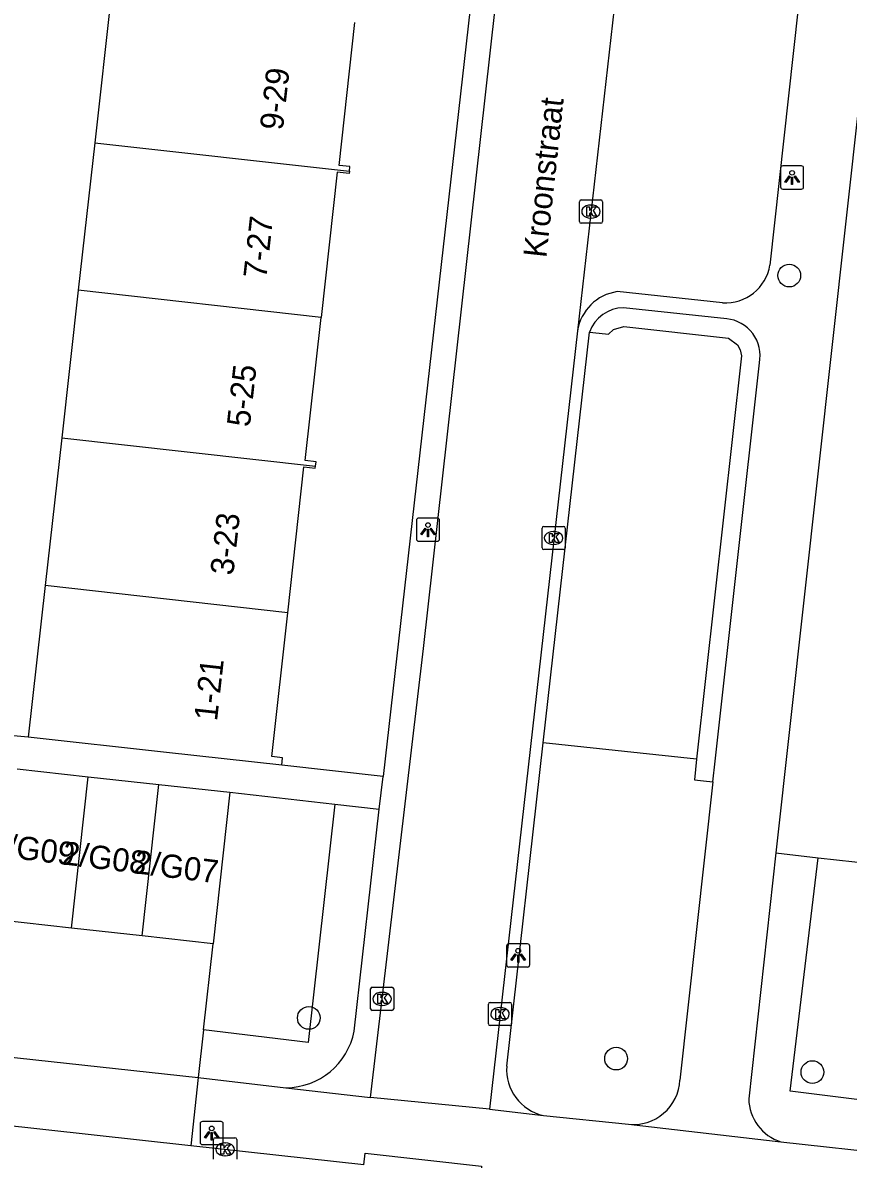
# Model space of a CAD drawing. Extents: x 161928 to 163055, y 386475 to 387428.
# Drawn here: x 162600.69 to 162636.29, y 387113.78 to 387162.76 of the extents above; entities that cross this region are included whole.
import ezdxf

# ---------------------------------------------------------------- set-up
doc = ezdxf.new("R2010")
doc.units = 0
for name, color, linetype in [('IMGEO_Boom', 7, 'Continuous'), ('IMGEO_Groenvoorziening', 7, 'Continuous'), ('IMGEO_Haag', 7, 'Continuous'), ('IMGEO_Kolk', 7, 'Continuous'), ('IMGEO_Lichtpunt', 7, 'Continuous'), ('IMGEO_Openbare_ruimte_label', 7, 'Continuous'), ('IMGEO_Pand', 7, 'Continuous'), ('IMGEO_Pand_nummerreeks', 7, 'Continuous'), ('IMGEO_Rijbaan_lokaal_open', 7, 'Continuous'), ('IMGEO_Voetpad_open', 7, 'Continuous')]:
    doc.layers.add(name, color=color, linetype=linetype)

msp = doc.modelspace()

# ---------------------------------------------------------------- linework, layer by layer
at = {"layer": 'IMGEO_Boom'}
for centre in [(162633.743, 387151.86), (162613.024, 387119.868), (162626.275, 387118.114), (162634.738, 387117.535)]:
    msp.add_circle(centre, 0.489, dxfattribs=at)
at = {"layer": 'IMGEO_Groenvoorziening'}
for points in [[(162629.747, 387131.017), (162623.133, 387131.723)], [(162614.149, 387129.078), (162612.995, 387118.809), (162608.48, 387119.352)], [(162633.169, 387126.978), (162634.994, 387126.775)], [(162638.605, 387116.111), (162633.783, 387116.707), (162634.994, 387126.775)], [(162634.994, 387126.775), (162639.733, 387126.247)]]:
    msp.add_lwpolyline(points, dxfattribs=at)
at = {"layer": 'IMGEO_Haag'}
for points in [[(162625.134, 387149.42), (162625.544, 387149.374), (162625.947, 387149.328), (162626.165, 387149.537), (162626.608, 387149.664), (162631.127, 387149.158), (162631.516, 387148.882), (162631.631, 387148.663), (162631.675, 387148.406), (162629.747, 387131.017)], [(162629.747, 387131.017), (162629.649, 387130.129), (162630.046, 387130.085), (162630.45, 387130.04)]]:
    msp.add_lwpolyline(points, dxfattribs=at)
at = {"layer": 'IMGEO_Kolk'}
for p, q in [((162624.691, 387154.192), (162624.691, 387155.044)), ((162624.766, 387155.118), (162625.618, 387155.118)), ((162625.179, 387154.898), (162625.204, 387154.898)), ((162625.692, 387155.044), (162625.692, 387154.192)), ((162625.202, 387154.338), (162625.177, 387154.338)), ((162625.618, 387154.118), (162624.766, 387154.118)), ((162623.08, 387140.124), (162623.08, 387140.976)), ((162623.155, 387141.05), (162624.007, 387141.05)), ((162624.081, 387140.976), (162624.081, 387140.124)), ((162623.568, 387140.83), (162623.593, 387140.83)), ((162624.007, 387140.05), (162623.155, 387140.05)), ((162623.591, 387140.27), (162623.566, 387140.27)), ((162615.684, 387120.264), (162615.684, 387121.116)), ((162615.759, 387121.19), (162616.611, 387121.19)), ((162616.172, 387120.97), (162616.197, 387120.97)), ((162616.685, 387121.116), (162616.685, 387120.264)), ((162616.195, 387120.41), (162616.17, 387120.41)), ((162620.768, 387119.61), (162620.768, 387120.462)), ((162620.843, 387120.536), (162621.695, 387120.536)), ((162621.769, 387120.462), (162621.769, 387119.61)), ((162616.611, 387120.19), (162615.759, 387120.19)), ((162621.256, 387120.316), (162621.281, 387120.316)), ((162621.695, 387119.536), (162620.843, 387119.536)), ((162621.279, 387119.756), (162621.254, 387119.756)), ((162608.914, 387113.778), (162608.914, 387114.63)), ((162608.989, 387114.704), (162609.841, 387114.704)), ((162609.915, 387114.63), (162609.915, 387113.778)), ((162609.402, 387114.484), (162609.427, 387114.484)), ((162609.425, 387113.924), (162609.4, 387113.924))]:
    msp.add_line(p, q, dxfattribs=at)
for points in [[(162624.691, 387154.192), (162624.691, 387155.044)], [(162624.766, 387155.118), (162625.618, 387155.118)], [(162625.012, 387154.818), (162625.135, 387154.818), (162625.135, 387154.667), (162625.265, 387154.818), (162625.429, 387154.818), (162625.283, 387154.667), (162625.436, 387154.418), (162625.284, 387154.418), (162625.199, 387154.582), (162625.135, 387154.515), (162625.135, 387154.418), (162625.012, 387154.418), (162625.012, 387154.818)], [(162625.692, 387155.044), (162625.692, 387154.192)], [(162625.618, 387154.118), (162624.766, 387154.118)], [(162623.08, 387140.124), (162623.08, 387140.976)], [(162623.155, 387141.05), (162624.007, 387141.05)], [(162624.081, 387140.976), (162624.081, 387140.124)], [(162623.401, 387140.75), (162623.524, 387140.75), (162623.524, 387140.599), (162623.654, 387140.75), (162623.818, 387140.75), (162623.672, 387140.599), (162623.825, 387140.35), (162623.673, 387140.35), (162623.588, 387140.514), (162623.524, 387140.447), (162623.524, 387140.35), (162623.401, 387140.35), (162623.401, 387140.75)], [(162624.007, 387140.05), (162623.155, 387140.05)], [(162615.684, 387120.264), (162615.684, 387121.116)], [(162615.759, 387121.19), (162616.611, 387121.19)], [(162616.005, 387120.89), (162616.128, 387120.89), (162616.128, 387120.739), (162616.258, 387120.89), (162616.422, 387120.89), (162616.276, 387120.739), (162616.429, 387120.49), (162616.277, 387120.49), (162616.192, 387120.654), (162616.128, 387120.587), (162616.128, 387120.49), (162616.005, 387120.49), (162616.005, 387120.89)], [(162616.685, 387121.116), (162616.685, 387120.264)], [(162620.768, 387119.61), (162620.768, 387120.462)], [(162620.843, 387120.536), (162621.695, 387120.536)], [(162621.769, 387120.462), (162621.769, 387119.61)], [(162616.611, 387120.19), (162615.759, 387120.19)], [(162621.089, 387120.236), (162621.212, 387120.236), (162621.212, 387120.085), (162621.342, 387120.236), (162621.506, 387120.236), (162621.36, 387120.085), (162621.513, 387119.836), (162621.361, 387119.836), (162621.276, 387120), (162621.212, 387119.933), (162621.212, 387119.836), (162621.089, 387119.836), (162621.089, 387120.236)], [(162621.695, 387119.536), (162620.843, 387119.536)], [(162608.914, 387113.778), (162608.914, 387114.63)], [(162608.989, 387114.704), (162609.841, 387114.704)], [(162609.915, 387114.63), (162609.915, 387113.778)], [(162609.235, 387114.404), (162609.358, 387114.404), (162609.358, 387114.253), (162609.488, 387114.404), (162609.652, 387114.404), (162609.506, 387114.253), (162609.659, 387114.004), (162609.507, 387114.004), (162609.422, 387114.168), (162609.358, 387114.101), (162609.358, 387114.004), (162609.235, 387114.004), (162609.235, 387114.404)]]:
    msp.add_lwpolyline(points, dxfattribs=at)
for centre, start, end in [((162624.768, 387155.042), 91.552, 178.448), ((162624.768, 387155.042), 91.552, 178.448), ((162625.616, 387155.042), 1.552, 88.448), ((162625.616, 387155.042), 1.552, 88.448), ((162624.768, 387154.194), 181.552, 268.448), ((162624.768, 387154.194), 181.552, 268.448), ((162625.616, 387154.194), 271.552, 358.448), ((162625.616, 387154.194), 271.552, 358.448), ((162623.157, 387140.974), 91.552, 178.448), ((162623.157, 387140.974), 91.552, 178.448), ((162624.005, 387140.974), 1.552, 88.448), ((162624.005, 387140.974), 1.552, 88.448), ((162623.157, 387140.126), 181.552, 268.448), ((162623.157, 387140.126), 181.552, 268.448), ((162624.005, 387140.126), 271.552, 358.448), ((162624.005, 387140.126), 271.552, 358.448), ((162615.761, 387121.114), 91.552, 178.448), ((162615.761, 387121.114), 91.552, 178.448), ((162616.609, 387121.114), 1.552, 88.448), ((162616.609, 387121.114), 1.552, 88.448), ((162620.845, 387120.46), 91.552, 178.448), ((162620.845, 387120.46), 91.552, 178.448), ((162621.693, 387120.46), 1.552, 88.448), ((162621.693, 387120.46), 1.552, 88.448), ((162615.761, 387120.266), 181.552, 268.448), ((162615.761, 387120.266), 181.552, 268.448), ((162616.609, 387120.266), 271.552, 358.448), ((162616.609, 387120.266), 271.552, 358.448), ((162620.845, 387119.612), 181.552, 268.448), ((162620.845, 387119.612), 181.552, 268.448), ((162621.693, 387119.612), 271.552, 358.448), ((162621.693, 387119.612), 271.552, 358.448), ((162608.991, 387114.628), 91.552, 178.448), ((162608.991, 387114.628), 91.552, 178.448), ((162609.839, 387114.628), 1.552, 88.448), ((162609.839, 387114.628), 1.552, 88.448)]:
    msp.add_arc(centre, 0.0765, start, end, dxfattribs=at)
for centre, major_axis, ratio, start_param, end_param in [((162625.178, 387154.618), (-0.387, 0.002), 0.722429, 4.712389, 7.853982), ((162625.203, 387154.618), (-0.39, 0.002), 0.717154, 1.570796, 4.712389), ((162623.567, 387140.55), (-0.387, 0.002), 0.722429, 4.712389, 7.853982), ((162623.592, 387140.55), (-0.39, 0.002), 0.717154, 1.570796, 4.712389), ((162616.171, 387120.69), (-0.387, 0.002), 0.722429, 4.712389, 7.853982), ((162616.196, 387120.69), (-0.39, 0.002), 0.717154, 1.570796, 4.712389), ((162621.255, 387120.036), (-0.387, 0.002), 0.722429, 4.712389, 7.853982), ((162621.28, 387120.036), (-0.39, 0.002), 0.717154, 1.570796, 4.712389), ((162609.401, 387114.204), (-0.387, 0.002), 0.722429, 4.712389, 7.853982), ((162609.426, 387114.204), (-0.39, 0.002), 0.717154, 1.570796, 4.712389)]:
    msp.add_ellipse(centre, major_axis=major_axis, ratio=ratio, start_param=start_param, end_param=end_param, dxfattribs=at)
at = {"layer": 'IMGEO_Lichtpunt'}
for p, q in [((162633.365, 387156.491), (162633.365, 387155.684)), ((162633.365, 387156.491), (162633.365, 387155.684)), ((162634.267, 387156.586), (162633.459, 387156.586)), ((162634.267, 387156.586), (162633.459, 387156.586)), ((162634.361, 387155.684), (162634.361, 387156.491)), ((162634.361, 387155.684), (162634.361, 387156.491)), ((162633.459, 387155.59), (162634.267, 387155.59)), ((162633.459, 387155.59), (162634.267, 387155.59)), ((162617.666, 387141.312), (162617.666, 387140.505)), ((162617.666, 387141.312), (162617.666, 387140.505)), ((162618.568, 387141.407), (162617.76, 387141.407)), ((162618.568, 387141.407), (162617.76, 387141.407)), ((162618.662, 387140.505), (162618.662, 387141.312)), ((162618.662, 387140.505), (162618.662, 387141.312)), ((162617.76, 387140.411), (162618.568, 387140.411)), ((162617.76, 387140.411), (162618.568, 387140.411)), ((162621.556, 387122.965), (162621.556, 387122.158)), ((162621.556, 387122.965), (162621.556, 387122.158)), ((162622.458, 387123.06), (162621.65, 387123.06)), ((162622.458, 387123.06), (162621.65, 387123.06)), ((162622.552, 387122.158), (162622.552, 387122.965)), ((162622.552, 387122.158), (162622.552, 387122.965)), ((162621.65, 387122.064), (162622.458, 387122.064)), ((162621.65, 387122.064), (162622.458, 387122.064)), ((162608.341, 387115.311), (162608.341, 387114.504)), ((162608.341, 387115.311), (162608.341, 387114.504)), ((162609.243, 387115.406), (162608.435, 387115.406)), ((162609.243, 387115.406), (162608.435, 387115.406)), ((162609.337, 387114.504), (162609.337, 387115.311)), ((162609.337, 387114.504), (162609.337, 387115.311)), ((162608.435, 387114.41), (162609.243, 387114.41)), ((162608.435, 387114.41), (162609.243, 387114.41))]:
    msp.add_line(p, q, dxfattribs=at)
for points in [[(162633.739, 387156.155), (162633.778, 387156.127), (162633.59, 387155.865), (162633.552, 387155.892), (162633.739, 387156.155)], [(162633.951, 387156.127), (162633.989, 387156.154), (162634.176, 387155.892), (162634.137, 387155.864), (162633.951, 387156.127)], [(162633.841, 387156.107), (162633.888, 387156.107), (162633.888, 387155.785), (162633.841, 387155.785), (162633.841, 387156.107)], [(162618.04, 387140.976), (162618.079, 387140.948), (162617.891, 387140.686), (162617.853, 387140.713), (162618.04, 387140.976)], [(162618.252, 387140.948), (162618.29, 387140.975), (162618.477, 387140.713), (162618.438, 387140.685), (162618.252, 387140.948)], [(162618.142, 387140.928), (162618.189, 387140.928), (162618.189, 387140.606), (162618.142, 387140.606), (162618.142, 387140.928)], [(162621.93, 387122.629), (162621.969, 387122.601), (162621.781, 387122.339), (162621.743, 387122.366), (162621.93, 387122.629)], [(162622.032, 387122.581), (162622.079, 387122.581), (162622.079, 387122.259), (162622.032, 387122.259), (162622.032, 387122.581)], [(162622.142, 387122.601), (162622.18, 387122.628), (162622.367, 387122.366), (162622.328, 387122.338), (162622.142, 387122.601)], [(162608.715, 387114.975), (162608.754, 387114.947), (162608.566, 387114.685), (162608.528, 387114.712), (162608.715, 387114.975)], [(162608.817, 387114.927), (162608.864, 387114.927), (162608.864, 387114.605), (162608.817, 387114.605), (162608.817, 387114.927)], [(162608.927, 387114.947), (162608.965, 387114.974), (162609.152, 387114.712), (162609.113, 387114.684), (162608.927, 387114.947)]]:
    msp.add_lwpolyline(points, dxfattribs=at)
for centre in [(162633.864, 387156.289), (162618.165, 387141.11), (162622.055, 387122.763), (162608.84, 387115.109)]:
    msp.add_circle(centre, 0.0994, dxfattribs=at)
for centre, start, end in [((162633.459, 387156.491), 90, 180), ((162633.459, 387156.491), 90, 180), ((162634.267, 387156.491), 0, 90), ((162634.267, 387156.491), 0, 90), ((162633.459, 387155.684), 180, 270), ((162633.459, 387155.684), 180, 270), ((162634.267, 387155.684), 270, 0), ((162634.267, 387155.684), 270, 360), ((162617.76, 387141.312), 90, 180), ((162617.76, 387141.312), 90, 180), ((162618.568, 387141.312), 0, 90), ((162618.568, 387141.312), 0, 90), ((162617.76, 387140.505), 180, 270), ((162617.76, 387140.505), 180, 270), ((162618.568, 387140.505), 270, 0), ((162618.568, 387140.505), 270, 360), ((162621.65, 387122.965), 90, 180), ((162621.65, 387122.965), 90, 180), ((162622.458, 387122.965), 0, 90), ((162622.458, 387122.965), 0, 90), ((162621.65, 387122.158), 180, 270), ((162621.65, 387122.158), 180, 270), ((162622.458, 387122.158), 270, 0), ((162622.458, 387122.158), 270, 360), ((162608.435, 387115.311), 90, 180), ((162608.435, 387115.311), 90, 180), ((162609.243, 387115.311), 0, 90), ((162609.243, 387115.311), 0, 90), ((162608.435, 387114.504), 180, 270), ((162608.435, 387114.504), 180, 270), ((162609.243, 387114.504), 270, 0), ((162609.243, 387114.504), 270, 360)]:
    msp.add_arc(centre, 0.0946, start, end, dxfattribs=at)
at = {"layer": 'IMGEO_Pand'}
for points in [[(162604.504, 387163.946), (162603.793, 387157.585)], [(162614.773, 387156.356), (162614.795, 387156.554), (162614.327, 387156.606), (162615.008, 387162.771)], [(162603.793, 387157.585), (162603.081, 387151.225)], [(162603.793, 387157.585), (162614.773, 387156.356)], [(162614.773, 387156.356), (162614.763, 387156.26), (162614.248, 387156.317), (162613.556, 387150.053)], [(162603.081, 387151.225), (162602.37, 387144.864)], [(162613.556, 387150.053), (162603.081, 387151.225)], [(162613.315, 387143.64), (162613.337, 387143.831), (162612.875, 387143.884), (162613.556, 387150.053)], [(162602.37, 387144.864), (162601.659, 387138.504)], [(162602.37, 387144.864), (162613.315, 387143.64)], [(162612.119, 387137.333), (162612.812, 387143.611), (162613.306, 387143.556), (162613.315, 387143.64)], [(162601.659, 387138.504), (162600.928, 387131.97)], [(162612.119, 387137.333), (162601.659, 387138.504)], [(162611.861, 387130.762), (162611.896, 387131.08), (162611.434, 387131.131), (162612.119, 387137.333)], [(162611.861, 387130.762), (162606.892, 387131.311), (162600.928, 387131.97)], [(162600.451, 387130.602), (162603.506, 387130.265)], [(162602.787, 387123.742), (162603.506, 387130.265)], [(162603.506, 387130.265), (162606.56, 387129.928)], [(162605.842, 387123.406), (162606.56, 387129.928)], [(162606.56, 387129.928), (162609.615, 387129.592)], [(162609.615, 387129.592), (162608.896, 387123.069)], [(162602.787, 387123.742), (162599.732, 387124.079)], [(162605.842, 387123.406), (162602.787, 387123.742)], [(162608.896, 387123.069), (162605.842, 387123.406)]]:
    msp.add_lwpolyline(points, dxfattribs=at)
at = {"layer": 'IMGEO_Rijbaan_lokaal_open'}
for points in [[(162615.681, 387116.438), (162617.974, 387135.782), (162621.885, 387170.7), (162624.436, 387193.809)], [(162628.209, 387181.089), (162624.606, 387149.48)], [(162624.606, 387149.48), (162620.81, 387115.931)], [(162607.94, 387114.363), (162584.617, 387116.935)], [(162620.81, 387115.931), (162615.681, 387116.438)], [(162615.403, 387113.54), (162607.94, 387114.363)]]:
    msp.add_lwpolyline(points, dxfattribs=at)
at = {"layer": 'IMGEO_Voetpad_open'}
for points in [[(162623.469, 387194.19), (162616.225, 387130.267)], [(162640.409, 387192.324), (162633.169, 387126.978)], [(162635.993, 387180.268), (162634.929, 387170.7), (162632.91, 387152.31)], [(162630.866, 387150.685), (162626.32, 387151.168)], [(162631.044, 387150), (162626.6, 387150.47)], [(162623.133, 387131.723), (162625.134, 387149.42)], [(162630.45, 387130.04), (162630.549, 387130.931), (162632.453, 387148.097)], [(162600.928, 387131.97), (162591.465, 387132.822), (162591.625, 387134.38), (162591.777, 387134.789)], [(162621.559, 387117.796), (162623.133, 387131.723)], [(162616.225, 387130.267), (162611.861, 387130.762)], [(162616.066, 387128.86), (162616.225, 387130.267)], [(162630.45, 387130.04), (162629.025, 387117.187)], [(162609.615, 387129.592), (162614.149, 387129.078)], [(162614.149, 387129.078), (162616.066, 387128.86)], [(162614.982, 387119.292), (162616.066, 387128.86)], [(162633.169, 387126.978), (162631.996, 387116.388)], [(162608.48, 387119.352), (162608.896, 387123.069)], [(162589.893, 387119.292), (162608.251, 387117.301)], [(162608.48, 387119.352), (162608.251, 387117.301)], [(162608.251, 387117.301), (162607.94, 387114.363)], [(162608.251, 387117.301), (162612.037, 387116.857)], [(162612.037, 387116.857), (162615.681, 387116.438)], [(162620.81, 387115.931), (162623.146, 387115.665)], [(162623.146, 387115.665), (162626.803, 387115.284)], [(162626.803, 387115.284), (162633.383, 387114.53)], [(162633.383, 387114.53), (162638.368, 387113.987)], [(162615.403, 387113.54), (162615.457, 387114.038), (162620.477, 387113.482), (162620.423, 387112.983)]]:
    msp.add_lwpolyline(points, dxfattribs=at)
for centre, radius, start, end in [((162630.976, 387152.645), 1.963, 266.7911, 350.179), ((162626.626, 387149.143), 2.048, 98.6042, 170.5201), ((162626.609, 387148.909), 1.561, 90.3357, 160.8874), ((162630.882, 387148.407), 1.601, 348.8245, 84.2087), ((162612.011, 387119.887), 3.03, 270.4951, 348.6745), ((162623.578, 387117.643), 2.025, 175.6762, 257.6754), ((162627.012, 387117.289), 2.016, 264.0603, 357.0956), ((162633.979, 387116.422), 1.984, 180.9812, 252.5016)]:
    msp.add_arc(centre, radius, start, end, dxfattribs=at)

# ---------------------------------------------------------------- texts
at = {"layer": 'IMGEO_Openbare_ruimte_label'}
msp.add_text('Kroonstraat', height=1, rotation=83.7421, dxfattribs=at).set_placement((162623.263, 387152.599))
at = {"layer": 'IMGEO_Pand_nummerreeks'}
for s, rotation, p in [('9-29', 83.6396, (162611.904, 387158.094)), ('7-27', 83.6396, (162611.191, 387151.702)), ('5-25', 83.6396, (162610.479, 387145.309)), ('3-23', 83.6396, (162609.766, 387138.917)), ('1-21', 83.6396, (162609.067, 387132.637)), ('2/G09', 352.9542, (162599.262, 387126.875)), ('2/G08', 352.9542, (162602.359, 387126.493)), ('2/G07', 352.9542, (162605.446, 387126.111))]:
    msp.add_text(s, height=1, rotation=rotation, dxfattribs=at).set_placement(p)

doc.saveas('drawing.dxf')
